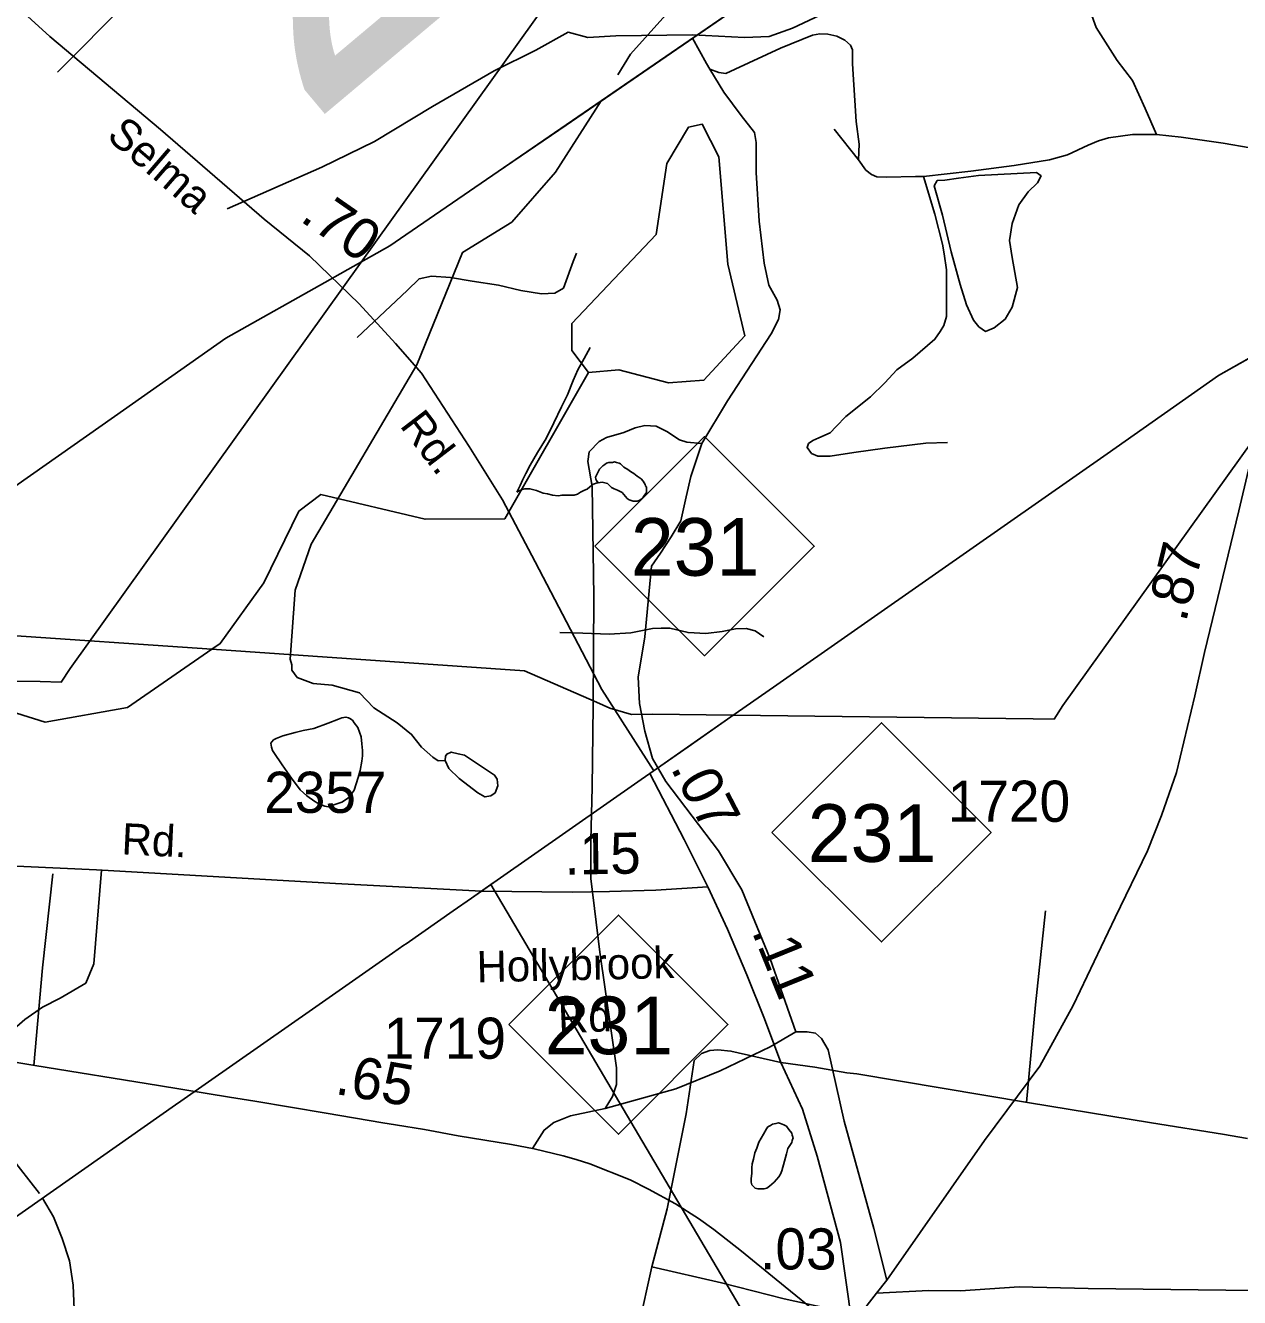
# Model space of a CAD drawing. Extents: x 2169602 to 2449496, y 721995 to 810662.
# Drawn here: x 2433692 to 2437380, y 796647 to 800511 of the extents above; entities that cross this region are included whole.
import ezdxf

# ---------------------------------------------------------------- set-up
doc = ezdxf.new("R2010")
doc.units = 0
doc.layers.add('Default', color=7, linetype='Continuous')

msp = doc.modelspace()

# ---------------------------------------------------------------- linework, layer by layer
at = {"layer": 'Default'}
for p, q in [((2436222.4, 800102.8), (2436148.8, 800196.2)), ((2434258.1, 798615.9), (2433175, 798690.4))]:
    msp.add_line(p, q, dxfattribs=at)
for points in [[(2437694.7, 803629.9), (2437477.6, 803568.2), (2437413.2, 803551.5), (2437382.6, 803520.1), (2434711.6, 799792.1)], [(2432805.2, 801891.2), (2432885.8, 801720.5), (2433017.6, 801496.4), (2433188.7, 801237.8), (2433303.8, 801052.5), (2433487, 800771.8), (2433642.3, 800590.7), (2433765.8, 800477.6), (2434101.7, 800194.9), (2434417.2, 799922.6), (2434554.8, 799810.6), (2434705.5, 799665), (2434815.3, 799544.6), (2434894.3, 799454.5), (2435039.8, 799231.5), (2435140.8, 799070.3), (2435240.2, 798881.8), (2435442.7, 798494.3), (2435600.3, 798247.1)], [(2434617.4, 799739.1), (2434631.4, 799747), (2434798.5, 799841), (2434831.1, 799863.5), (2435128, 800067.2), (2435333.7, 800208.5), (2436313.4, 800881.6), (2436397.1, 800939.1), (2436942.1, 801313.6), (2437121.1, 801436.4), (2437536.3, 801721.7)], [(2434446.8, 801172.7), (2434422.1, 801121.4), (2434398.4, 801080.6), (2434284.5, 800907.8), (2434228.9, 800836.4), (2434182.1, 800767.3), (2434121.3, 800702.7), (2434001.8, 800582.1), (2433789.2, 800368.5)], [(2435491.4, 800360.6), (2435529.7, 800423.8), (2435636.7, 800543), (2435976.7, 800811.6), (2436268.1, 800895.1)], [(2437776, 800921.8), (2437728.4, 800674.8), (2437695.2, 800532.1), (2437645.8, 800382.1), (2437605.4, 800262.6), (2437560.5, 800097.4), (2437526.3, 799899.9), (2437494, 799652.9), (2437477.8, 799503.8), (2437440.1, 799302.7), (2437377.3, 799036.9), (2437273.1, 798606.4), (2437243.4, 798474.1), (2437188.7, 798241.4), (2437143, 798111.3), (2437099.7, 798004.1), (2437001.6, 797801), (2436873.8, 797534.1), (2436773.4, 797349.3), (2436605.4, 797124), (2436308.3, 796699.8), (2436276.9, 796659.8)], [(2433450.7, 798964.6), (2433961.7, 799322.8), (2434300.4, 799560.5), (2434617.4, 799739.1), (2434631.4, 799746.9), (2434798.5, 799841), (2434831.1, 799863.4), (2435128, 800067.2), (2435333.7, 800208.4), (2436313.4, 800881.6)], [(2433450.7, 798964.6), (2433961.7, 799322.8), (2434300.4, 799560.5), (2434617.4, 799739.1), (2434631.4, 799746.9), (2434798.5, 799841), (2434831.1, 799863.4), (2435128, 800067.2), (2435333.7, 800208.4), (2436313.4, 800881.6)], [(2437127.6, 800180), (2437092.6, 800258.2), (2437054.9, 800343.5), (2437008.2, 800404.5), (2436944.4, 800505.1), (2436927.4, 800552.7), (2436903.1, 800603), (2436888.8, 800626.3), (2436862.7, 800647), (2436801.6, 800682.9), (2436772, 800701.8), (2436756.7, 800720.6), (2436734.3, 800750.3), (2436709.2, 800782.6), (2436675, 800805.9), (2436615.8, 800840.1), (2436585.2, 800851.7), (2436552.9, 800859.8), (2436517, 800854.4), (2436447.8, 800835.6), (2436358.9, 800811.3), (2436319.4, 800789.8), (2436304.2, 800770), (2436297.9, 800753)], [(2436523.5, 800741.9), (2436474.3, 800718.6), (2436432.9, 800705.7), (2436347.4, 800669.4), (2436264.5, 800622.7), (2436155.7, 800565.7), (2436021.3, 800503), (2435951.3, 800477.1), (2435876.2, 800474.5), (2435718.2, 800482.2), (2435485.4, 800479.6), (2435399.9, 800474.5), (2435340.3, 800490), (2435241.9, 800435.6), (2435115, 800373.4), (2434928.5, 800264.5), (2434752.4, 800158.3), (2434591.8, 800080.5), (2434304.3, 799953.5)], [(2435770.6, 800378.4), (2435760.4, 800395.2), (2435718.4, 800472.7)], [(2435770.6, 800378.4), (2435797.7, 800367.7), (2435819.2, 800365), (2435847.1, 800377.6), (2435985.4, 800442.3), (2436082.3, 800480.9), (2436104.8, 800485.4), (2436129, 800484.5), (2436156, 800478.2), (2436180.2, 800466.5), (2436198.2, 800451.2), (2436203.6, 800436.9), (2436203.6, 800393.8), (2436215.2, 800219.5), (2436224.2, 800150.4), (2436222.4, 800102.8)], [(2435746.7, 799240.7), (2435824.3, 799370.8), (2435956.6, 799573.8), (2435979.4, 799617.2), (2435984, 799646.8), (2435974.9, 799676.5), (2435949.8, 799722.1), (2435936.1, 799788.3), (2435920.1, 799916.1), (2435911, 800064.4), (2435911, 800119.1), (2435911, 800155.6), (2435906.4, 800185.3), (2435865.3, 800237.8), (2435812.9, 800308.5), (2435770.6, 800378.4)], [(2434495.6, 798585.8), (2434510.6, 798795.4), (2434559.6, 798935.4), (2434880.5, 799480), (2435019.5, 799821.5), (2435169.6, 799913.6), (2435301.4, 800065.1), (2435441, 800282.2)], [(2435402.5, 799456.9), (2435351.6, 799523.5), (2435351.6, 799605.5), (2435607.5, 799875.8), (2435639.5, 800091.6), (2435705.5, 800201.8), (2435747.6, 800210.8), (2435797.6, 800111.4), (2435825.5, 799786.1), (2435876.6, 799568.5), (2435752.5, 799433.3), (2435644.6, 799425.6), (2435494.6, 799464.8), (2435402.5, 799456.9)], [(2436420, 800052.5), (2436563.7, 800068.7), (2436694.8, 800085.7), (2436802.5, 800102.8), (2436857.3, 800118.1), (2436920.2, 800146.8), (2436951.6, 800160.3), (2436982.1, 800169.3), (2437054.9, 800180), (2437127.6, 800180)], [(2437127.6, 800180), (2437202.2, 800171.1), (2437329.7, 800153.1), (2437412.3, 800138.7), (2437476.1, 800124.4), (2437560.5, 800097.4)], [(2436222.4, 800102.8), (2436244.9, 800071.4), (2436261.9, 800057.9), (2436278.1, 800050.7), (2436307.7, 800049.8), (2436395.7, 800051.6), (2436420, 800052.5)], [(2436420, 800052.5), (2436454.1, 799937.6), (2436477.5, 799846), (2436482.9, 799817.2), (2436490, 799768.7), (2436490, 799699.6), (2436489.1, 799626.9), (2436481.1, 799599), (2436470.3, 799581.1), (2436454.1, 799557.7), (2436386.8, 799500.2), (2436338.3, 799464.3), (2436302.4, 799425.7), (2436258.4, 799382.6), (2436183.8, 799323.3), (2436154.2, 799292.8), (2436136.2, 799273), (2436102.1, 799257.8), (2436083.2, 799250.6), (2436070.7, 799240.7), (2436066.2, 799229), (2436079.7, 799210.2), (2436098.5, 799202.1), (2436136.2, 799202.1), (2436208.1, 799213.8), (2436302.4, 799227.2), (2436426.3, 799242.5), (2436492.7, 799244.3)], [(2436689, 799806), (2436680.6, 799857.8), (2436689.5, 799909.4), (2436709.1, 799966.4), (2436737.7, 800005.6), (2436766.2, 800032.4), (2436776.9, 800053.7), (2436762.6, 800064.4), (2436587, 800055.2), (2436525.5, 800046.6), (2436484.5, 800041.3), (2436461.3, 800039.5), (2436452.4, 800023.5), (2436477.4, 799934.4), (2436503.9, 799823), (2436530.8, 799724.1), (2436550.5, 799661.8), (2436571.9, 799615.5), (2436587.9, 799595.9), (2436607.5, 799581.6), (2436634.3, 799592.3), (2436668.1, 799619), (2436689.5, 799654.7), (2436705.6, 799715.2), (2436689, 799806)], [(2435365.8, 799819.2), (2435355.2, 799793.4), (2435325.9, 799712.9), (2435299.4, 799697.7), (2435259.5, 799695.8), (2435196.9, 799705.3), (2435128.6, 799722.4), (2435048.9, 799733.8), (2434982.4, 799745.2), (2434925.5, 799749), (2434887.6, 799741.4), (2434851.5, 799705.3), (2434699.7, 799562.9)], [(2434711.6, 799792.1), (2433827.4, 798558), (2433800.5, 798516.5), (2433736.6, 798517.9), (2432826.1, 798528.6)], [(2432089.7, 798014.6), (2432109, 798028), (2432546, 798333), (2432595.6, 798367.8), (2432688.9, 798432.9), (2432818.9, 798523.6), (2432948.7, 798614.2), (2433450.7, 798964.7), (2433961.7, 799322.8), (2434300.4, 799560.5), (2434617.4, 799739.1)], [(2437727.4, 799679.2), (2436843.2, 798445.1), (2436816.4, 798403.7), (2436752.4, 798405), (2435841.9, 798415.8)], [(2433320.6, 796652.1), (2434147.6, 797231.9), (2434163.6, 797243.1), (2434489.6, 797471.5), (2434563.4, 797523.1), (2434806.8, 797693), (2434841.5, 797717.1), (2434847.8, 797721.5), (2434990.5, 797821.3), (2435046.5, 797860.5), (2435124.8, 797915.1), (2435561.8, 798220.2), (2435611.4, 798254.9), (2435834.7, 798410.8), (2435964.5, 798501.4), (2436466.5, 798851.8), (2436977.5, 799210), (2437316.2, 799447.6), (2437633.2, 799626.2)], [(2433320.6, 796652.1), (2434147.6, 797231.9), (2434163.6, 797243.1), (2434489.6, 797471.5), (2434563.4, 797523.1), (2434806.8, 797693), (2434841.5, 797717.1), (2434847.8, 797721.5), (2434990.5, 797821.3), (2435046.5, 797860.5), (2435124.8, 797915.1), (2435561.8, 798220.2), (2435611.4, 798254.9), (2435834.7, 798410.8), (2435964.5, 798501.4), (2436466.5, 798851.8), (2436977.5, 799210), (2437316.2, 799447.6), (2437633.2, 799626.2)], [(2435105.6, 797901.7), (2435124.8, 797915.1), (2435561.8, 798220.2), (2435611.4, 798254.9), (2435704.7, 798320.1), (2435834.7, 798410.8), (2435964.5, 798501.4), (2436466.5, 798851.9), (2436977.5, 799210), (2437316.2, 799447.6), (2437633.2, 799626.3)], [(2435407.2, 799532.7), (2435389.2, 799498.8), (2435369.5, 799464.5), (2435355.7, 799432.6), (2435338.1, 799388.5), (2435320.3, 799352.3), (2435296.5, 799304), (2435273.1, 799256), (2435247.5, 799214), (2435225.3, 799175.6), (2435211.6, 799149.7), (2435201.9, 799129.6), (2435194.1, 799113.4), (2435184.1, 799093.4)], [(2434258.1, 798615.9), (2434283.5, 798633.5), (2434415.6, 798817.7), (2434522.6, 799035.3), (2434588.6, 799086.5), (2434905.6, 799011), (2435147.6, 799012.7), (2435402.5, 799456.9)], [(2435452.4, 797221.5), (2435475.2, 797258), (2435486.6, 797294.5), (2435486.6, 797344.7), (2435436.4, 797696.1), (2435409, 797919.7), (2435409, 798036), (2435413.6, 798195.8), (2435415.9, 798444.4), (2435418.2, 798777.6), (2435413.6, 799110.7), (2435399.9, 799185.9), (2435404.5, 799215.6), (2435434.1, 799247.6), (2435456.9, 799259), (2435509.4, 799274.9), (2435543.6, 799288.6), (2435573.3, 799295.5), (2435607.5, 799293.2), (2435639.5, 799277.2), (2435678.3, 799252.1), (2435701.1, 799245.3), (2435746.7, 799240.7)], [(2435552.8, 798531.1), (2435573.3, 798654.3), (2435593.8, 798868.8), (2435621.2, 798907.6), (2435653.2, 798957.8), (2435682.8, 799005.7), (2435698.8, 799078.7), (2435712.5, 799140.3), (2435746.7, 799240.7)], [(2435443.5, 799123.1), (2435431.8, 799121.7), (2435425.9, 799129.1), (2435424, 799133), (2435423.6, 799139.1), (2435427.5, 799147.1), (2435429.5, 799151.2), (2435435.3, 799163.3), (2435445.5, 799173.2), (2435451.3, 799177.2), (2435457, 799181.2), (2435463.4, 799183.4), (2435475.3, 799183.3), (2435481.2, 799185.6), (2435487.6, 799183.4), (2435495.4, 799181.5), (2435499.3, 799179.6), (2435509.5, 799169.6), (2435521.8, 799161.6), (2435529.8, 799155.9), (2435539.5, 799150.1), (2435549.5, 799142), (2435561.8, 799134.1), (2435567.8, 799126.3), (2435573.7, 799116.1), (2435575.5, 799112.1), (2435577.8, 799108.1), (2435577.8, 799102.1), (2435577.8, 799098), (2435578.2, 799092.3), (2435572.3, 799084.2), (2435567.8, 799078), (2435562, 799072), (2435555.9, 799068), (2435550.1, 799066.1), (2435544, 799065.8), (2435538, 799065.9), (2435532.1, 799068), (2435525.9, 799069.7), (2435520, 799073.9), (2435514, 799079.7), (2435504.2, 799091.7), (2435498, 799095.5), (2435490.2, 799099.5), (2435479.8, 799103.5), (2435472, 799107.5), (2435465.6, 799113.3), (2435459.9, 799119.4), (2435451.7, 799121.5), (2435443.5, 799123.1)], [(2435443.5, 799123.1), (2435431.8, 799121.7), (2435425.7, 799121), (2435419.9, 799119), (2435415.8, 799117.2), (2435406, 799109), (2435398, 799102.8), (2435389.8, 799098.8), (2435378.1, 799092.9), (2435368.2, 799086.7), (2435358, 799084.5), (2435346.1, 799084.3), (2435332.1, 799084.4), (2435321.9, 799084.3), (2435310, 799082.1), (2435292.2, 799084), (2435277.8, 799088.1), (2435264.1, 799089.8), (2435243.8, 799097.8), (2435223.9, 799103.6), (2435214.2, 799103.5), (2435208.3, 799103.6), (2435200.3, 799101.5), (2435191.9, 799097.5), (2435184.1, 799093.4)], [(2435934.2, 798654), (2435908.6, 798672.5), (2435880.7, 798679.1), (2435848.7, 798677.7), (2435808.5, 798670.5), (2435758.4, 798663.6), (2435704.5, 798666.7), (2435648.8, 798679.8), (2435622.8, 798680.3), (2435596.7, 798678.9), (2435530.5, 798666.2), (2435464.4, 798661.6), (2435384.5, 798665.2), (2435314.6, 798666.7)], [(2433127.6, 798348.7), (2433268.5, 798427.9), (2433560.5, 798454.8), (2433751.6, 798395), (2434001.6, 798439.1), (2434258.1, 798615.9)], [(2435426.8, 798455.1), (2435207.7, 798550.7), (2434258.1, 798615.9)], [(2434495.6, 798585.8), (2434501.3, 798569.1), (2434501.3, 798553), (2434517.4, 798530), (2434565.7, 798511.6), (2434623.2, 798507), (2434706, 798484), (2434749.7, 798438.1), (2434821, 798392.1), (2434864.7, 798357.6), (2434894.7, 798318.5), (2434929.2, 798288.7), (2434945.3, 798277.2), (2434966.2, 798278.4)], [(2436031.9, 797454.2), (2435954.3, 797675.6), (2435867.6, 797885.5), (2435796.9, 798004.1), (2435637.2, 798214), (2435596.1, 798284.7), (2435573.3, 798366.9), (2435557.3, 798451.3), (2435552.8, 798531.1)], [(2435841.9, 798415.8), (2435596.9, 798418.7), (2435532.9, 798418), (2435467.3, 798437.4), (2435426.8, 798455.1)], [(2434567.3, 798375.3), (2434535.1, 798369.2), (2434511.1, 798363.1), (2434473.8, 798352.6), (2434453.3, 798344.7), (2434445.5, 798340.6), (2434439.8, 798334.6), (2434437.3, 798330.5), (2434437.7, 798324.4), (2434439.6, 798318.4), (2434441.8, 798308.7), (2434445.9, 798302.4), (2434472, 798264.8), (2434500, 798224.9), (2434526.5, 798189.2), (2434546.8, 798171.1), (2434570.6, 798153.3), (2434584.7, 798145.6), (2434600.7, 798139.9), (2434611, 798137.9), (2434622.7, 798141.8), (2434652.8, 798151.9), (2434666.5, 798160.4), (2434678.9, 798170.3), (2434682.7, 798178.2), (2434690.3, 798188.4), (2434702.2, 798226.3), (2434708, 798248.2), (2434713.5, 798276.6), (2434715.8, 798292.5), (2434715.8, 798308.3), (2434713.7, 798328.5), (2434711.5, 798350.3), (2434701.2, 798378.2), (2434690.7, 798392.4), (2434684.8, 798400.2), (2434677, 798406.2), (2434672.9, 798408), (2434665.3, 798410), (2434653, 798407.8), (2434643, 798404), (2434611.2, 798391.8), (2434567.3, 798375.3)], [(2435025.3, 798294.6), (2435006.6, 798298.5), (2434985.1, 798303.6), (2434971.3, 798297.3), (2434967.5, 798291), (2434966.2, 798278.4), (2434978.1, 798254.2), (2435009.1, 798223), (2435065.8, 798180), (2435087.2, 798167.6), (2435104.9, 798171.3), (2435118.7, 798180.1), (2435126.3, 798201.6), (2435125, 798221.7), (2435116.5, 798233.9), (2435025.3, 798294.6)], [(2435588.5, 798238.9), (2435693, 798038.1), (2435764.6, 797894.1)], [(2435076.8, 797881.6), (2434633.3, 797904.2), (2433907.1, 797946), (2432803.2, 797996.3), (2432273.7, 798027.7), (2431790.3, 798051.8)], [(2433566.8, 797362.9), (2433633.8, 797443.3), (2433690, 797491.5), (2433743.6, 797529.1), (2433797.1, 797555.9), (2433874.8, 797601.4), (2433898.9, 797660.4), (2433922.3, 797945.4)], [(2433717.2, 797352.2), (2433743.9, 797648.6), (2433774.5, 797934.1)], [(2428305.4, 793242.3), (2430520.4, 794727.8), (2430917.8, 795024.8), (2430968.2, 795062.6), (2431080.8, 795138.4), (2431871.3, 795670.6), (2431911.1, 795697.4), (2433063.5, 796477.9), (2433320.6, 796652.1), (2434147.6, 797231.9), (2434163.6, 797243.1), (2434489.6, 797471.5), (2434563.4, 797523.2), (2434806.8, 797693), (2434841.5, 797717.2), (2434847.8, 797721.6), (2434990.5, 797821.4), (2435046.5, 797860.5), (2435105.6, 797901.7)], [(2435076.8, 797881.6), (2435352.7, 797878.3), (2435465.4, 797880.1), (2435606.8, 797884), (2435764.6, 797894.1)], [(2435105.6, 797901.7), (2436334.2, 795818), (2436365.4, 795811.5), (2436632.2, 795854.8), (2436637.5, 795820.5), (2436648.2, 795761.7), (2436661.5, 795680.2), (2436674.4, 795598.8), (2436696.6, 795469.5), (2436743.5, 795187), (2436768.5, 795040.3), (2436793.1, 794890.2), (2436834.8, 794700.9), (2436887.7, 794405.6)], [(2435764.6, 797894.1), (2435824.4, 797766.3), (2435882.9, 797627.2), (2435937.1, 797493.4), (2435986.1, 797361)], [(2436733, 797239.4), (2436759.8, 797535.7), (2436790.3, 797821.3)], [(2435452.4, 797221.5), (2435666.9, 797280.8), (2435801.5, 797335.6), (2435954.3, 797408.6), (2436031.9, 797454.2)], [(2436031.9, 797454.2), (2436066.1, 797454.2), (2436091.2, 797449.7), (2436109.5, 797433.7), (2436130, 797399.5), (2436178.4, 797182.6), (2436268.3, 796857), (2436308.3, 796699.8)], [(2433201.4, 797438.9), (2433719.9, 797351.8), (2434096, 797291), (2434311.9, 797255.6), (2434388.5, 797242.9), (2434604.7, 797206.6), (2434777.3, 797177.4), (2434815.4, 797171.2), (2434904.2, 797157.3), (2435006.6, 797138.6), (2435167.9, 797112), (2435236.6, 797098.9), (2435325.5, 797077.8), (2435364.6, 797066.6), (2435405.8, 797053), (2435528.3, 797004), (2435584.7, 796975.8), (2435666.6, 796931.1), (2435735.9, 796886.6), (2435782.7, 796853.5), (2435866.4, 796787.7), (2435971.7, 796701.9), (2436178.6, 796533.3)], [(2435986.1, 797361), (2435834.8, 797395.6), (2435795.3, 797399.2), (2435770.2, 797397.4), (2435745, 797388.4), (2435723.5, 797366.9), (2435698.3, 797205.3), (2435640.8, 796916.1), (2435594.1, 796740.1)], [(2433734.8, 796963.2), (2433644.5, 797078.8), (2433609.7, 797113.6), (2433574.8, 797164.5), (2433577.5, 797239.6), (2433566.8, 797362.9)], [(2436615.9, 794116.2), (2436570.1, 794406.9), (2436507.6, 794792.2), (2436471.5, 795005.8), (2436410.6, 795354.1), (2436348.1, 795735.5), (2436281.8, 796142.3), (2436200.8, 796578.4), (2436167.1, 796813.7), (2436097, 797075.9), (2436052.1, 797219.6), (2435986.1, 797361)], [(2435986.1, 797361), (2436089.3, 797346.9), (2436186.9, 797329.9), (2436217.3, 797326.1), (2436735.7, 797238.9), (2437111.8, 797178.1), (2437327.7, 797142.8), (2437404.3, 797130.1)], [(2435232.2, 797099.8), (2435267.6, 797155.4), (2435297.2, 797178.2), (2435347.4, 797198.7), (2435452.4, 797221.5)], [(2435907.4, 797086.9), (2435903.7, 797067.2), (2435899.6, 797052.8), (2435898.2, 797040.9), (2435898, 797025.1), (2435896.3, 797007.1), (2435896.3, 796997), (2435898.4, 796988.9), (2435904.1, 796983.2), (2435908.2, 796978.9), (2435916.4, 796977.3), (2435926.3, 796977.4), (2435935.9, 796977.2), (2435943.9, 796979.2), (2435952.1, 796985.3), (2435966, 796997.4), (2435979.8, 797013.5), (2435985.7, 797021.6), (2435989.6, 797031.5), (2435997.6, 797061.5), (2436003.4, 797083.8), (2436007.3, 797099.8), (2436019.4, 797117.9), (2436021, 797123.7), (2436023.3, 797131.9), (2436021.2, 797139.9), (2436019.4, 797145.9), (2436011, 797157.7), (2436003, 797167.8), (2435995, 797171.5), (2435990.7, 797173.7), (2435985.1, 797175.4), (2435979, 797177.5), (2435971.2, 797175.5), (2435960.9, 797173.3), (2435955.2, 797169.3), (2435946.8, 797165.4), (2435942.9, 797159), (2435933.4, 797143.1), (2435919.3, 797119.2), (2435913.1, 797101.1), (2435907.4, 797086.9)], [(2433704.3, 796247.4), (2433699.3, 796273.9), (2433695.4, 796295.1), (2433698.9, 796310.9), (2433710, 796325.1), (2433745.8, 796366.3), (2433798.6, 796441.7), (2433817.8, 796484.1), (2433831.7, 796545.7), (2433840.1, 796610.7), (2433836.3, 796685), (2433825.5, 796758.5), (2433803.6, 796826.3), (2433777, 796892.1), (2433743.5, 796948.6)], [(2435594.1, 796740.1), (2435554.6, 796562.3), (2435518.7, 796300.1), (2435500.8, 796001.9), (2435466.6, 795702), (2435466.6, 795631.9), (2435470.2, 795552.9), (2435493.6, 795389.5), (2435513.3, 795165), (2435533.1, 795021.3), (2435551, 794981.8), (2435594.1, 794936.9), (2435639, 794902.8), (2435655.2, 794879.4), (2435664.2, 794856.1), (2435667.8, 794739.3), (2435676.8, 794518.4), (2435694.7, 794326.2), (2435698.3, 794216.7)], [(2435594.1, 796740.1), (2435806.1, 796691.6), (2435996.5, 796643.1), (2436093.4, 796621.6), (2436167.1, 796607.2), (2436213.8, 796603.6)], [(2438034.1, 796662.7), (2437337.6, 796669.6), (2436919.4, 796673.9), (2436710.2, 796679.2), (2436531.6, 796667.1), (2436436.3, 796668), (2436276.9, 796659.8)], [(2436276.9, 796659.8), (2436178.6, 796533.3)]]:
    msp.add_lwpolyline(points, dxfattribs=at)
for points in [[(2435421.6, 798929.1), (2435754.6, 799262.1), (2436087.6, 798929.1), (2435754.6, 798596.1)], [(2435958.9, 798059.9), (2436291.9, 798392.9), (2436624.9, 798059.9), (2436291.9, 797726.9)], [(2435159.7, 797475.8), (2435492.7, 797808.8), (2435825.7, 797475.8), (2435492.7, 797142.8)]]:
    msp.add_lwpolyline(points, close=True, dxfattribs=at)

# ---------------------------------------------------------------- texts
for s, height, rotation, p in [('207', 1066.27, 40, (2434546.1, 800195.9)), ('207', 1066.27, 40, (2437562, 800083.1)), ('Selma', 95, 319.2523, (2433934.7, 800169.8)), ('.70', 125, 325.1892, (2434522.1, 799919.2)), ('Rd.', 95, 307.4118, (2434826.5, 799295)), ('.87', 125, 76.375, (2437216.5, 798695.3)), ('.07', 125, 297.4949, (2435650.1, 798255.8)), ('Rd.', 95, 357.2447, (2433982.3, 797993.3)), ('.15', 125, 0.9244, (2435329.3, 797931.3)), ('.11', 125, 292.0306, (2435896.9, 797759.4)), ('Hollybrook', 95, 1.2629, (2435063.4, 797604.3)), ('Rd.', 95, 2.5492, (2435311.4, 797449.1)), ('.65', 125, 350.4032, (2434629.2, 797265.8)), ('.03', 125, 359.927, (2435923.3, 796732.3))]:
    msp.add_text(s, height=height, rotation=rotation, dxfattribs=at).set_placement(p)
for s, height, p in [('231', 175, (2435530.7, 798839.4)), ('2357', 125, (2434416.8, 798119.1)), ('1720', 125, (2436493.3, 798091.9)), ('231', 175, (2436068, 797970.2)), ('231', 175, (2435268.8, 797386.1)), ('1719', 125, (2434779.6, 797372.2))]:
    msp.add_text(s, height=height, dxfattribs=at).set_placement(p)

doc.saveas('drawing.dxf')
